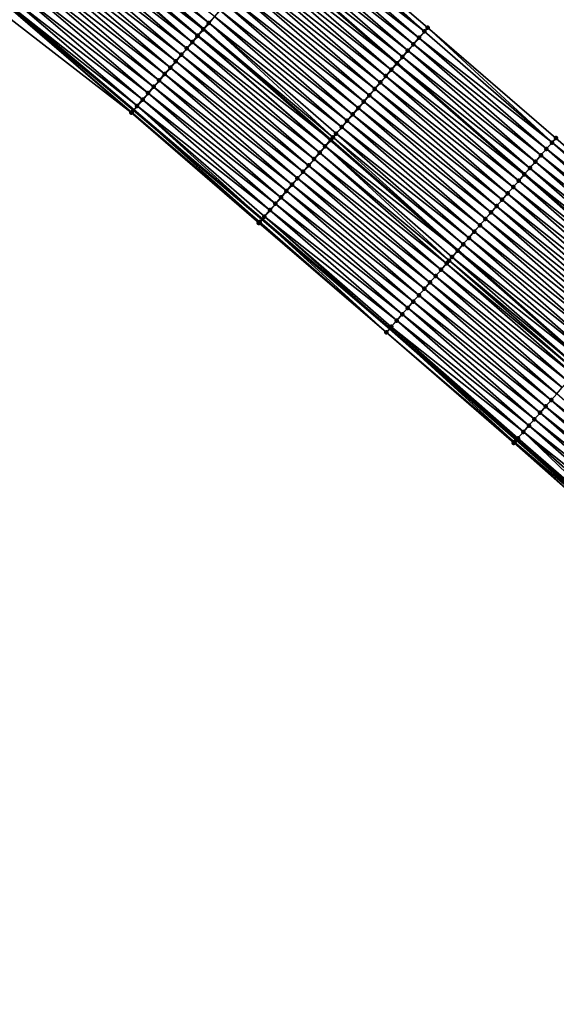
# Model space of a CAD drawing. Header units: feet. Extents: x 2017424 to 2024169, y 808042 to 818730.
# Tile 313 of 329: x 2022648 to 2022711, y 814197 to 814314. Entities that reach past the tile are written whole.
import ezdxf

# ---------------------------------------------------------------- set-up
doc = ezdxf.new("R2010")
doc.units = ezdxf.units.FT
doc.header["$MEASUREMENT"] = 0
for name, color, linetype, lineweight in [('EP_Travel Lane', 172, 'Continuous', 53), ('NB-Road Shots', 141, 'Continuous', 100), ('NB-Road X-Section', 40, 'Continuous', 13), ('STRIPING', 60, 'Continuous', 53)]:
    doc.layers.add(name, color=color, linetype=linetype, lineweight=lineweight)
doc.layers.add('I-77-MM15-17_NB-Surface-BORDER', color=7, linetype='Continuous')
doc.layers.add('I-77-MM15-17_NB-Surface-TIN', color=7, linetype='Continuous')

msp = doc.modelspace()

# ---------------------------------------------------------------- linework, layer by layer
at = {"layer": 'EP_Travel Lane'}
for points in [[(2022436.5, 814502.39, 278.59), (2022453.19, 814491.39, 279.37), (2022469.96, 814480.18, 280.12), (2022486.44, 814468.87, 280.84), (2022502.91, 814457.56, 281.64), (2022519.36, 814445.67, 282.4), (2022535.49, 814433.86, 283.19), (2022551.67, 814421.9, 283.99), (2022567.62, 814409.87, 284.75), (2022583.58, 814397.83, 285.54), (2022599.49, 814385.36, 286.26), (2022615.16, 814372.95, 286.92), (2022630.91, 814360.36, 287.64), (2022646.36, 814347.68, 288.33), (2022661.82, 814335, 289), (2022677.21, 814321.81, 289.64), (2022692.29, 814308.7, 290.36), (2022707.4, 814295.54, 291.06), (2022722.42, 814282.35, 291.76), (2022737.45, 814269.17, 292.44), (2022752.45, 814255.85, 293.11), (2022767.37, 814242.55, 293.81), (2022782.4, 814229.07, 294.55)], [(2022422.87, 814481.64, 277.6), (2022439.55, 814470.64, 278.32), (2022455.95, 814459.69, 279.01), (2022472.43, 814448.39, 279.7), (2022488.92, 814437.07, 280.25), (2022504.73, 814425.62, 280.83), (2022520.86, 814413.8, 281.47), (2022536.77, 814402.04, 282.17), (2022552.73, 814390.01, 282.88), (2022568.68, 814377.97, 283.6), (2022584.14, 814365.85, 284.3), (2022599.81, 814353.45, 284.99), (2022615.22, 814341.12, 285.69), (2022630.67, 814328.44, 286.38), (2022646.12, 814315.77, 287.12), (2022661.08, 814303.15, 287.8), (2022676.32, 814290.21, 288.57), (2022691.44, 814277.25, 289.35), (2022706.46, 814264.07, 290.1), (2022721.49, 814250.89, 290.83), (2022736.36, 814237.7, 291.52), (2022751.29, 814224.41, 292.23), (2022765.93, 814211.23, 292.92), (2022780.59, 814197.64, 293.63)]]:
    msp.add_polyline3d(points, dxfattribs=at)
at = {"layer": 'I-77-MM15-17_NB-Surface-BORDER', "color": 3, "linetype": 'Continuous', "lineweight": -3}
for points in [[(2022569.98, 814413, 284.99), (2022585.9, 814400.93, 285.77), (2022601.83, 814388.32, 286.49), (2022617.49, 814375.9, 287.17), (2022633.58, 814363.63, 287.93), (2022649.29, 814351.27, 288.63), (2022664.92, 814338.8, 289.31), (2022680.73, 814325.88, 289.97), (2022695.93, 814312.9, 290.7), (2022711.13, 814299.81, 291.43), (2022726.2, 814286.68, 292.13), (2022741.33, 814273.61, 292.79), (2022756.2, 814260.07, 293.45), (2022770.13, 814245.66, 294.06), (2022785.35, 814232.26, 294.78)], [(2022780.17, 814197.19, 293.58), (2022765.71, 814210.99, 292.89), (2022751.16, 814224.26, 292.21), (2022736.18, 814237.49, 291.5), (2022721.12, 814250.47, 290.78), (2022706.13, 814263.69, 290.06), (2022691.04, 814276.8, 289.3), (2022675.92, 814289.76, 288.51), (2022660.81, 814302.84, 287.76), (2022645.36, 814314.83, 286.99), (2022629.91, 814327.51, 286.26), (2022614.65, 814340.43, 285.61), (2022599.44, 814352.98, 284.93), (2022584.01, 814365.69, 284.28), (2022568.56, 814377.81, 283.58)]]:
    msp.add_polyline3d(points, dxfattribs=at)
at = {"layer": 'I-77-MM15-17_NB-Surface-TIN', "color": 128, "linetype": 'Continuous', "lineweight": -3}
for points in [[(2022669.99, 814313.46, 288.88), (2022654.84, 814326.46, 288.17), (2022654.22, 814325.69, 288.11)], [(2022669.99, 814313.46, 288.88), (2022670.65, 814314.22, 288.94), (2022654.84, 814326.46, 288.17)], [(2022695.55, 814312.46, 290.66), (2022680.73, 814325.88, 289.97), (2022680.46, 814325.57, 289.94)], [(2022695.55, 814312.46, 290.66), (2022695.93, 814312.9, 290.7), (2022680.73, 814325.88, 289.97)], [(2022668.65, 814311.92, 288.74), (2022653.58, 814324.91, 288.05), (2022653.17, 814324.41, 288)], [(2022669.34, 814312.71, 288.81), (2022654.21, 814325.68, 288.11), (2022653.58, 814324.91, 288.05)], [(2022668.65, 814311.92, 288.74), (2022668.68, 814311.95, 288.75), (2022653.58, 814324.91, 288.05)], [(2022668.68, 814311.95, 288.75), (2022669.34, 814312.71, 288.81), (2022653.58, 814324.91, 288.05)], [(2022654.21, 814325.68, 288.11), (2022669.35, 814312.72, 288.81), (2022654.22, 814325.69, 288.11)], [(2022669.34, 814312.71, 288.81), (2022669.35, 814312.72, 288.81), (2022654.21, 814325.68, 288.11)], [(2022669.99, 814313.46, 288.88), (2022654.22, 814325.69, 288.11), (2022669.35, 814312.72, 288.81)], [(2022694.89, 814311.7, 290.6), (2022679.8, 814324.81, 289.88), (2022679.15, 814324.05, 289.82)], [(2022695.55, 814312.46, 290.66), (2022680.46, 814325.57, 289.94), (2022679.8, 814324.81, 289.88)], [(2022694.89, 814311.7, 290.6), (2022695.55, 814312.46, 290.66), (2022679.8, 814324.81, 289.88)], [(2022668.03, 814311.19, 288.67), (2022652.95, 814324.13, 287.97), (2022652.31, 814323.36, 287.89)], [(2022668.03, 814311.19, 288.67), (2022653.17, 814324.41, 288), (2022652.95, 814324.13, 287.97)], [(2022668.03, 814311.19, 288.67), (2022668.65, 814311.92, 288.74), (2022653.17, 814324.41, 288)], [(2022694.24, 814310.94, 290.53), (2022679.15, 814324.05, 289.82), (2022678.5, 814323.3, 289.76)], [(2022694.24, 814310.94, 290.53), (2022694.89, 814311.7, 290.6), (2022679.15, 814324.05, 289.82)], [(2022666.72, 814309.68, 288.51), (2022651.68, 814322.58, 287.81), (2022651.05, 814321.81, 287.74)], [(2022667.38, 814310.44, 288.59), (2022652.31, 814323.36, 287.89), (2022651.68, 814322.58, 287.81)], [(2022666.72, 814309.68, 288.51), (2022667.38, 814310.44, 288.59), (2022651.68, 814322.58, 287.81)], [(2022667.38, 814310.44, 288.59), (2022668.03, 814311.19, 288.67), (2022652.31, 814323.36, 287.89)], [(2022692.93, 814309.43, 290.42), (2022677.84, 814322.54, 289.7), (2022677.21, 814321.81, 289.64)], [(2022693.58, 814310.19, 290.48), (2022678.5, 814323.3, 289.76), (2022677.84, 814322.54, 289.7)], [(2022692.93, 814309.43, 290.42), (2022693.58, 814310.19, 290.48), (2022677.84, 814322.54, 289.7)], [(2022693.58, 814310.19, 290.48), (2022694.24, 814310.94, 290.53), (2022678.5, 814323.3, 289.76)], [(2022666.07, 814308.92, 288.43), (2022651.05, 814321.81, 287.74), (2022650.42, 814321.03, 287.66)], [(2022666.07, 814308.92, 288.43), (2022666.72, 814309.68, 288.51), (2022651.05, 814321.81, 287.74)], [(2022692.28, 814308.68, 290.36), (2022677.19, 814321.79, 289.64), (2022676.53, 814321.03, 289.57)], [(2022677.19, 814321.79, 289.64), (2022692.29, 814308.7, 290.36), (2022677.21, 814321.81, 289.64)], [(2022692.28, 814308.68, 290.36), (2022692.29, 814308.7, 290.36), (2022677.19, 814321.79, 289.64)], [(2022692.93, 814309.43, 290.42), (2022677.21, 814321.81, 289.64), (2022692.29, 814308.7, 290.36)], [(2022664.76, 814307.41, 288.28), (2022649.79, 814320.26, 287.59), (2022649.15, 814319.48, 287.51)], [(2022665.42, 814308.17, 288.36), (2022650.42, 814321.03, 287.66), (2022649.79, 814320.26, 287.59)], [(2022664.76, 814307.41, 288.28), (2022665.42, 814308.17, 288.36), (2022649.79, 814320.26, 287.59)], [(2022665.42, 814308.17, 288.36), (2022666.07, 814308.92, 288.43), (2022650.42, 814321.03, 287.66)], [(2022690.97, 814307.16, 290.2), (2022675.88, 814320.27, 289.49), (2022675.23, 814319.52, 289.42)], [(2022691.62, 814307.92, 290.28), (2022676.53, 814321.03, 289.57), (2022675.88, 814320.27, 289.49)], [(2022690.97, 814307.16, 290.2), (2022691.62, 814307.92, 290.28), (2022675.88, 814320.27, 289.49)], [(2022691.62, 814307.92, 290.28), (2022692.28, 814308.68, 290.36), (2022676.53, 814321.03, 289.57)], [(2022664.11, 814306.65, 288.2), (2022649.15, 814319.48, 287.51), (2022648.52, 814318.71, 287.43)], [(2022664.11, 814306.65, 288.2), (2022664.76, 814307.41, 288.28), (2022649.15, 814319.48, 287.51)], [(2022690.31, 814306.41, 290.13), (2022675.23, 814319.52, 289.42), (2022674.57, 814318.76, 289.36)], [(2022690.31, 814306.41, 290.13), (2022690.97, 814307.16, 290.2), (2022675.23, 814319.52, 289.42)], [(2022662.8, 814305.14, 288.03), (2022647.89, 814317.93, 287.35), (2022647.26, 814317.16, 287.27)], [(2022663.45, 814305.9, 288.11), (2022648.52, 814318.71, 287.43), (2022647.89, 814317.93, 287.35)], [(2022662.8, 814305.14, 288.03), (2022663.45, 814305.9, 288.11), (2022647.89, 814317.93, 287.35)], [(2022663.45, 814305.9, 288.11), (2022664.11, 814306.65, 288.2), (2022648.52, 814318.71, 287.43)], [(2022689.01, 814304.89, 290), (2022673.92, 814318, 289.29), (2022673.26, 814317.25, 289.22)], [(2022689.66, 814305.65, 290.07), (2022674.57, 814318.76, 289.36), (2022673.92, 814318, 289.29)], [(2022689.01, 814304.89, 290), (2022689.66, 814305.65, 290.07), (2022673.92, 814318, 289.29)], [(2022689.66, 814305.65, 290.07), (2022690.31, 814306.41, 290.13), (2022674.57, 814318.76, 289.36)], [(2022662.15, 814304.38, 287.95), (2022647.26, 814317.16, 287.27), (2022646.62, 814316.38, 287.19)], [(2022662.15, 814304.38, 287.95), (2022662.8, 814305.14, 288.03), (2022647.26, 814317.16, 287.27)], [(2022688.35, 814304.14, 289.94), (2022673.26, 814317.25, 289.22), (2022672.61, 814316.49, 289.15)], [(2022688.35, 814304.14, 289.94), (2022689.01, 814304.89, 290), (2022673.26, 814317.25, 289.22)], [(2022660.81, 814302.84, 287.76), (2022645.99, 814315.61, 287.1), (2022645.36, 814314.83, 286.99)], [(2022645.99, 814315.61, 287.1), (2022661.08, 814303.15, 287.8), (2022646.12, 814315.77, 287.12)], [(2022660.84, 814302.87, 287.77), (2022661.08, 814303.15, 287.8), (2022645.99, 814315.61, 287.1)], [(2022660.81, 814302.84, 287.76), (2022660.84, 814302.87, 287.77), (2022645.99, 814315.61, 287.1)], [(2022661.49, 814303.63, 287.86), (2022646.62, 814316.38, 287.19), (2022646.12, 814315.77, 287.12)], [(2022661.49, 814303.63, 287.86), (2022646.12, 814315.77, 287.12), (2022661.08, 814303.15, 287.8)], [(2022661.49, 814303.63, 287.86), (2022662.15, 814304.38, 287.95), (2022646.62, 814316.38, 287.19)], [(2022687.04, 814302.62, 289.79), (2022671.96, 814315.73, 289.08), (2022671.3, 814314.98, 289)], [(2022687.7, 814303.38, 289.86), (2022672.61, 814316.49, 289.15), (2022671.96, 814315.73, 289.08)], [(2022687.04, 814302.62, 289.79), (2022687.7, 814303.38, 289.86), (2022671.96, 814315.73, 289.08)], [(2022687.7, 814303.38, 289.86), (2022688.35, 814304.14, 289.94), (2022672.61, 814316.49, 289.15)], [(2022685.74, 814301.11, 289.65), (2022670.65, 814314.22, 288.94), (2022669.99, 814313.46, 288.88)], [(2022686.39, 814301.87, 289.72), (2022671.3, 814314.98, 289), (2022670.65, 814314.22, 288.94)], [(2022685.74, 814301.11, 289.65), (2022686.39, 814301.87, 289.72), (2022670.65, 814314.22, 288.94)], [(2022686.39, 814301.87, 289.72), (2022687.04, 814302.62, 289.79), (2022671.3, 814314.98, 289)], [(2022684.7, 814299.91, 289.54), (2022669.99, 814313.46, 288.88), (2022669.35, 814312.72, 288.81)], [(2022684.7, 814299.91, 289.54), (2022685.08, 814300.35, 289.58), (2022669.99, 814313.46, 288.88)], [(2022685.08, 814300.35, 289.58), (2022685.74, 814301.11, 289.65), (2022669.99, 814313.46, 288.88)], [(2022683.77, 814298.84, 289.44), (2022668.65, 814311.92, 288.74), (2022668.03, 814311.19, 288.67)], [(2022683.77, 814298.84, 289.44), (2022668.68, 814311.95, 288.75), (2022668.65, 814311.92, 288.74)], [(2022684.43, 814299.6, 289.51), (2022669.34, 814312.71, 288.81), (2022668.68, 814311.95, 288.75)], [(2022683.77, 814298.84, 289.44), (2022684.43, 814299.6, 289.51), (2022668.68, 814311.95, 288.75)], [(2022669.34, 814312.71, 288.81), (2022684.43, 814299.61, 289.51), (2022669.35, 814312.72, 288.81)], [(2022684.43, 814299.6, 289.51), (2022684.43, 814299.61, 289.51), (2022669.34, 814312.71, 288.81)], [(2022684.7, 814299.91, 289.54), (2022669.35, 814312.72, 288.81), (2022684.43, 814299.61, 289.51)], [(2022710.67, 814299.28, 291.39), (2022695.55, 814312.46, 290.66), (2022694.89, 814311.7, 290.6)], [(2022710.67, 814299.28, 291.39), (2022695.93, 814312.9, 290.7), (2022695.55, 814312.46, 290.66)], [(2022710.67, 814299.28, 291.39), (2022711.13, 814299.81, 291.43), (2022695.93, 814312.9, 290.7)], [(2022683.12, 814298.09, 289.37), (2022668.03, 814311.19, 288.67), (2022667.38, 814310.44, 288.59)], [(2022683.12, 814298.09, 289.37), (2022683.77, 814298.84, 289.44), (2022668.03, 814311.19, 288.67)], [(2022709.36, 814297.78, 291.25), (2022694.24, 814310.94, 290.53), (2022693.58, 814310.19, 290.48)], [(2022710.01, 814298.53, 291.32), (2022694.89, 814311.7, 290.6), (2022694.24, 814310.94, 290.53)], [(2022709.36, 814297.78, 291.25), (2022710.01, 814298.53, 291.32), (2022694.24, 814310.94, 290.53)], [(2022710.01, 814298.53, 291.32), (2022710.67, 814299.28, 291.39), (2022694.89, 814311.7, 290.6)], [(2022681.81, 814296.57, 289.21), (2022666.72, 814309.68, 288.51), (2022666.07, 814308.92, 288.43)], [(2022682.47, 814297.33, 289.29), (2022667.38, 814310.44, 288.59), (2022666.72, 814309.68, 288.51)], [(2022681.81, 814296.57, 289.21), (2022682.47, 814297.33, 289.29), (2022666.72, 814309.68, 288.51)], [(2022682.47, 814297.33, 289.29), (2022683.12, 814298.09, 289.37), (2022667.38, 814310.44, 288.59)], [(2022708.7, 814297.02, 291.19), (2022693.58, 814310.19, 290.48), (2022692.93, 814309.43, 290.42)], [(2022708.7, 814297.02, 291.19), (2022709.36, 814297.78, 291.25), (2022693.58, 814310.19, 290.48)], [(2022681.16, 814295.82, 289.14), (2022666.07, 814308.92, 288.43), (2022665.42, 814308.17, 288.36)], [(2022681.16, 814295.82, 289.14), (2022681.81, 814296.57, 289.21), (2022666.07, 814308.92, 288.43)], [(2022707.38, 814295.52, 291.06), (2022692.28, 814308.68, 290.36), (2022691.62, 814307.92, 290.28)], [(2022692.28, 814308.68, 290.36), (2022707.4, 814295.54, 291.06), (2022692.29, 814308.7, 290.36)], [(2022707.38, 814295.52, 291.06), (2022707.4, 814295.54, 291.06), (2022692.28, 814308.68, 290.36)], [(2022708.04, 814296.27, 291.13), (2022692.93, 814309.43, 290.42), (2022692.29, 814308.7, 290.36)], [(2022708.04, 814296.27, 291.13), (2022692.29, 814308.7, 290.36), (2022707.4, 814295.54, 291.06)], [(2022708.04, 814296.27, 291.13), (2022708.7, 814297.02, 291.19), (2022692.93, 814309.43, 290.42)], [(2022679.85, 814294.3, 288.99), (2022664.76, 814307.41, 288.28), (2022664.11, 814306.65, 288.2)], [(2022680.5, 814295.06, 289.07), (2022665.42, 814308.17, 288.36), (2022664.76, 814307.41, 288.28)], [(2022679.85, 814294.3, 288.99), (2022680.5, 814295.06, 289.07), (2022664.76, 814307.41, 288.28)], [(2022680.5, 814295.06, 289.07), (2022681.16, 814295.82, 289.14), (2022665.42, 814308.17, 288.36)], [(2022706.72, 814294.76, 290.99), (2022691.62, 814307.92, 290.28), (2022690.97, 814307.16, 290.2)], [(2022706.72, 814294.76, 290.99), (2022707.38, 814295.52, 291.06), (2022691.62, 814307.92, 290.28)], [(2022679.2, 814293.55, 288.92), (2022664.11, 814306.65, 288.2), (2022663.45, 814305.9, 288.11)], [(2022679.2, 814293.55, 288.92), (2022679.85, 814294.3, 288.99), (2022664.11, 814306.65, 288.2)], [(2022705.41, 814293.26, 290.84), (2022690.31, 814306.41, 290.13), (2022689.66, 814305.65, 290.07)], [(2022706.07, 814294.01, 290.91), (2022690.97, 814307.16, 290.2), (2022690.31, 814306.41, 290.13)], [(2022705.41, 814293.26, 290.84), (2022706.07, 814294.01, 290.91), (2022690.31, 814306.41, 290.13)], [(2022706.07, 814294.01, 290.91), (2022706.72, 814294.76, 290.99), (2022690.97, 814307.16, 290.2)], [(2022677.89, 814292.03, 288.76), (2022662.8, 814305.14, 288.03), (2022662.15, 814304.38, 287.95)], [(2022678.54, 814292.79, 288.84), (2022663.45, 814305.9, 288.11), (2022662.8, 814305.14, 288.03)], [(2022677.89, 814292.03, 288.76), (2022678.54, 814292.79, 288.84), (2022662.8, 814305.14, 288.03)], [(2022678.54, 814292.79, 288.84), (2022679.2, 814293.55, 288.92), (2022663.45, 814305.9, 288.11)], [(2022704.09, 814291.75, 290.72), (2022689.01, 814304.89, 290), (2022688.35, 814304.14, 289.94)], [(2022704.75, 814292.5, 290.78), (2022689.66, 814305.65, 290.07), (2022689.01, 814304.89, 290)], [(2022704.09, 814291.75, 290.72), (2022704.75, 814292.5, 290.78), (2022689.01, 814304.89, 290)], [(2022704.75, 814292.5, 290.78), (2022705.41, 814293.26, 290.84), (2022689.66, 814305.65, 290.07)], [(2022677.23, 814291.28, 288.68), (2022662.15, 814304.38, 287.95), (2022661.49, 814303.63, 287.86)], [(2022677.23, 814291.28, 288.68), (2022677.89, 814292.03, 288.76), (2022662.15, 814304.38, 287.95)], [(2022703.44, 814291, 290.65), (2022688.35, 814304.14, 289.94), (2022687.7, 814303.38, 289.86)], [(2022703.44, 814291, 290.65), (2022704.09, 814291.75, 290.72), (2022688.35, 814304.14, 289.94)], [(2022675.93, 814289.76, 288.51), (2022660.84, 814302.87, 287.77), (2022660.81, 814302.84, 287.76)], [(2022675.92, 814289.76, 288.51), (2022675.93, 814289.76, 288.51), (2022660.81, 814302.84, 287.76)], [(2022676.02, 814289.88, 288.53), (2022661.08, 814303.15, 287.8), (2022660.84, 814302.87, 287.77)], [(2022675.93, 814289.76, 288.51), (2022676.02, 814289.88, 288.53), (2022660.84, 814302.87, 287.77)], [(2022661.49, 814303.63, 287.86), (2022661.08, 814303.15, 287.8), (2022676.32, 814290.21, 288.57)], [(2022676.02, 814289.88, 288.53), (2022676.32, 814290.21, 288.57), (2022661.08, 814303.15, 287.8)], [(2022676.58, 814290.52, 288.6), (2022661.49, 814303.63, 287.86), (2022676.32, 814290.21, 288.57)], [(2022676.58, 814290.52, 288.6), (2022677.23, 814291.28, 288.68), (2022661.49, 814303.63, 287.86)], [(2022702.12, 814289.49, 290.5), (2022687.04, 814302.62, 289.79), (2022686.39, 814301.87, 289.72)], [(2022702.78, 814290.24, 290.58), (2022687.7, 814303.38, 289.86), (2022687.04, 814302.62, 289.79)], [(2022702.12, 814289.49, 290.5), (2022702.78, 814290.24, 290.58), (2022687.04, 814302.62, 289.79)], [(2022702.78, 814290.24, 290.58), (2022703.44, 814291, 290.65), (2022687.7, 814303.38, 289.86)], [(2022701.46, 814288.74, 290.43), (2022686.39, 814301.87, 289.72), (2022685.74, 814301.11, 289.65)], [(2022701.46, 814288.74, 290.43), (2022702.12, 814289.49, 290.5), (2022686.39, 814301.87, 289.72)], [(2022700.15, 814287.23, 290.3), (2022685.08, 814300.35, 289.58), (2022684.7, 814299.91, 289.54)], [(2022700.81, 814287.98, 290.36), (2022685.74, 814301.11, 289.65), (2022685.08, 814300.35, 289.58)], [(2022700.15, 814287.23, 290.3), (2022700.81, 814287.98, 290.36), (2022685.08, 814300.35, 289.58)], [(2022700.81, 814287.98, 290.36), (2022701.46, 814288.74, 290.43), (2022685.74, 814301.11, 289.65)], [(2022699.49, 814286.48, 290.23), (2022684.43, 814299.6, 289.51), (2022683.77, 814298.84, 289.44)], [(2022684.7, 814299.91, 289.54), (2022684.43, 814299.61, 289.51), (2022699.5, 814286.48, 290.23)], [(2022684.43, 814299.6, 289.51), (2022699.5, 814286.48, 290.23), (2022684.43, 814299.61, 289.51)], [(2022699.49, 814286.48, 290.23), (2022699.5, 814286.48, 290.23), (2022684.43, 814299.6, 289.51)], [(2022700.15, 814287.23, 290.3), (2022684.7, 814299.91, 289.54), (2022699.5, 814286.48, 290.23)], [(2022725.7, 814286.1, 292.08), (2022710.67, 814299.28, 291.39), (2022710.01, 814298.53, 291.32)], [(2022726.2, 814286.68, 292.13), (2022711.13, 814299.81, 291.43), (2022710.67, 814299.28, 291.39)], [(2022725.7, 814286.1, 292.08), (2022726.2, 814286.68, 292.13), (2022710.67, 814299.28, 291.39)], [(2022698.17, 814284.97, 290.1), (2022683.12, 814298.09, 289.37), (2022682.47, 814297.33, 289.29)], [(2022698.47, 814285.31, 290.13), (2022683.77, 814298.84, 289.44), (2022683.12, 814298.09, 289.37)], [(2022698.17, 814284.97, 290.1), (2022698.47, 814285.31, 290.13), (2022683.12, 814298.09, 289.37)], [(2022698.47, 814285.31, 290.13), (2022698.83, 814285.72, 290.17), (2022683.77, 814298.84, 289.44)], [(2022698.83, 814285.72, 290.17), (2022699.49, 814286.48, 290.23), (2022683.77, 814298.84, 289.44)], [(2022725.04, 814285.35, 292.01), (2022710.01, 814298.53, 291.32), (2022709.36, 814297.78, 291.25)], [(2022725.04, 814285.35, 292.01), (2022725.7, 814286.1, 292.08), (2022710.01, 814298.53, 291.32)], [(2022697.52, 814284.22, 290.03), (2022682.47, 814297.33, 289.29), (2022681.81, 814296.57, 289.21)], [(2022697.52, 814284.22, 290.03), (2022698.17, 814284.97, 290.1), (2022682.47, 814297.33, 289.29)], [(2022723.72, 814283.84, 291.88), (2022708.7, 814297.02, 291.19), (2022708.04, 814296.27, 291.13)], [(2022724.38, 814284.59, 291.94), (2022709.36, 814297.78, 291.25), (2022708.7, 814297.02, 291.19)], [(2022723.72, 814283.84, 291.88), (2022724.38, 814284.59, 291.94), (2022708.7, 814297.02, 291.19)], [(2022724.38, 814284.59, 291.94), (2022725.04, 814285.35, 292.01), (2022709.36, 814297.78, 291.25)], [(2022696.2, 814282.71, 289.88), (2022681.16, 814295.82, 289.14), (2022680.5, 814295.06, 289.07)], [(2022696.86, 814283.46, 289.96), (2022681.81, 814296.57, 289.21), (2022681.16, 814295.82, 289.14)], [(2022696.2, 814282.71, 289.88), (2022696.86, 814283.46, 289.96), (2022681.16, 814295.82, 289.14)], [(2022696.86, 814283.46, 289.96), (2022697.52, 814284.22, 290.03), (2022681.81, 814296.57, 289.21)], [(2022723.06, 814283.09, 291.82), (2022708.04, 814296.27, 291.13), (2022707.4, 814295.54, 291.06)], [(2022723.06, 814283.09, 291.82), (2022723.72, 814283.84, 291.88), (2022708.04, 814296.27, 291.13)], [(2022695.54, 814281.96, 289.81), (2022680.5, 814295.06, 289.07), (2022679.85, 814294.3, 288.99)], [(2022695.54, 814281.96, 289.81), (2022696.2, 814282.71, 289.88), (2022680.5, 814295.06, 289.07)], [(2022721.75, 814281.58, 291.69), (2022706.72, 814294.76, 290.99), (2022706.07, 814294.01, 290.91)], [(2022722.41, 814282.33, 291.76), (2022707.38, 814295.52, 291.06), (2022706.72, 814294.76, 290.99)], [(2022721.75, 814281.58, 291.69), (2022722.41, 814282.33, 291.76), (2022706.72, 814294.76, 290.99)], [(2022707.38, 814295.52, 291.06), (2022722.42, 814282.35, 291.76), (2022707.4, 814295.54, 291.06)], [(2022722.41, 814282.33, 291.76), (2022722.42, 814282.35, 291.76), (2022707.38, 814295.52, 291.06)], [(2022723.06, 814283.09, 291.82), (2022707.4, 814295.54, 291.06), (2022722.42, 814282.35, 291.76)], [(2022694.23, 814280.45, 289.67), (2022679.2, 814293.55, 288.92), (2022678.54, 814292.79, 288.84)], [(2022694.89, 814281.2, 289.74), (2022679.85, 814294.3, 288.99), (2022679.2, 814293.55, 288.92)], [(2022694.23, 814280.45, 289.67), (2022694.89, 814281.2, 289.74), (2022679.2, 814293.55, 288.92)], [(2022694.89, 814281.2, 289.74), (2022695.54, 814281.96, 289.81), (2022679.85, 814294.3, 288.99)], [(2022720.43, 814280.07, 291.55), (2022705.41, 814293.26, 290.84), (2022704.75, 814292.5, 290.78)], [(2022721.09, 814280.83, 291.62), (2022706.07, 814294.01, 290.91), (2022705.41, 814293.26, 290.84)], [(2022720.43, 814280.07, 291.55), (2022721.09, 814280.83, 291.62), (2022705.41, 814293.26, 290.84)], [(2022721.09, 814280.83, 291.62), (2022721.75, 814281.58, 291.69), (2022706.07, 814294.01, 290.91)], [(2022693.57, 814279.7, 289.6), (2022678.54, 814292.79, 288.84), (2022677.89, 814292.03, 288.76)], [(2022693.57, 814279.7, 289.6), (2022694.23, 814280.45, 289.67), (2022678.54, 814292.79, 288.84)], [(2022719.77, 814279.32, 291.49), (2022704.75, 814292.5, 290.78), (2022704.09, 814291.75, 290.72)], [(2022719.77, 814279.32, 291.49), (2022720.43, 814280.07, 291.55), (2022704.75, 814292.5, 290.78)], [(2022692.26, 814278.19, 289.45), (2022677.23, 814291.28, 288.68), (2022676.58, 814290.52, 288.6)], [(2022692.91, 814278.94, 289.52), (2022677.89, 814292.03, 288.76), (2022677.23, 814291.28, 288.68)], [(2022692.26, 814278.19, 289.45), (2022692.91, 814278.94, 289.52), (2022677.23, 814291.28, 288.68)], [(2022692.91, 814278.94, 289.52), (2022693.57, 814279.7, 289.6), (2022677.89, 814292.03, 288.76)], [(2022718.46, 814277.81, 291.37), (2022703.44, 814291, 290.65), (2022702.78, 814290.24, 290.58)], [(2022719.12, 814278.57, 291.43), (2022704.09, 814291.75, 290.72), (2022703.44, 814291, 290.65)], [(2022718.46, 814277.81, 291.37), (2022719.12, 814278.57, 291.43), (2022703.44, 814291, 290.65)], [(2022719.12, 814278.57, 291.43), (2022719.77, 814279.32, 291.49), (2022704.09, 814291.75, 290.72)], [(2022691.04, 814276.8, 289.3), (2022675.93, 814289.76, 288.51), (2022675.92, 814289.76, 288.51)], [(2022691.04, 814276.8, 289.3), (2022676.02, 814289.88, 288.53), (2022675.93, 814289.76, 288.51)], [(2022691.04, 814276.8, 289.3), (2022676.32, 814290.21, 288.57), (2022676.02, 814289.88, 288.53)], [(2022676.58, 814290.52, 288.6), (2022676.32, 814290.21, 288.57), (2022691.44, 814277.25, 289.35)], [(2022691.04, 814276.8, 289.3), (2022691.44, 814277.25, 289.35), (2022676.32, 814290.21, 288.57)], [(2022691.6, 814277.44, 289.37), (2022676.58, 814290.52, 288.6), (2022691.44, 814277.25, 289.35)], [(2022691.6, 814277.44, 289.37), (2022691.62, 814277.46, 289.38), (2022676.58, 814290.52, 288.6)], [(2022691.62, 814277.46, 289.38), (2022692.26, 814278.19, 289.45), (2022676.58, 814290.52, 288.6)], [(2022717.8, 814277.06, 291.3), (2022702.78, 814290.24, 290.58), (2022702.12, 814289.49, 290.5)], [(2022717.8, 814277.06, 291.3), (2022718.46, 814277.81, 291.37), (2022702.78, 814290.24, 290.58)], [(2022716.49, 814275.55, 291.15), (2022701.46, 814288.74, 290.43), (2022700.81, 814287.98, 290.36)], [(2022717.14, 814276.31, 291.22), (2022702.12, 814289.49, 290.5), (2022701.46, 814288.74, 290.43)], [(2022716.49, 814275.55, 291.15), (2022717.14, 814276.31, 291.22), (2022701.46, 814288.74, 290.43)], [(2022717.14, 814276.31, 291.22), (2022717.8, 814277.06, 291.3), (2022702.12, 814289.49, 290.5)], [(2022715.83, 814274.8, 291.09), (2022700.81, 814287.98, 290.36), (2022700.15, 814287.23, 290.3)], [(2022715.83, 814274.8, 291.09), (2022716.49, 814275.55, 291.15), (2022700.81, 814287.98, 290.36)], [(2022714.51, 814273.29, 290.96), (2022699.49, 814286.48, 290.23), (2022698.83, 814285.72, 290.17)], [(2022699.49, 814286.48, 290.23), (2022714.52, 814273.3, 290.96), (2022699.5, 814286.48, 290.23)], [(2022714.51, 814273.29, 290.96), (2022714.52, 814273.3, 290.96), (2022699.49, 814286.48, 290.23)], [(2022715.17, 814274.05, 291.02), (2022700.15, 814287.23, 290.3), (2022699.5, 814286.48, 290.23)], [(2022715.17, 814274.05, 291.02), (2022699.5, 814286.48, 290.23), (2022714.52, 814273.3, 290.96)], [(2022715.17, 814274.05, 291.02), (2022715.83, 814274.8, 291.09), (2022700.15, 814287.23, 290.3)], [(2022713.54, 814272.18, 290.87), (2022698.47, 814285.31, 290.13), (2022698.17, 814284.97, 290.1)], [(2022713.86, 814272.54, 290.9), (2022698.83, 814285.72, 290.17), (2022698.47, 814285.31, 290.13)], [(2022713.54, 814272.18, 290.87), (2022713.86, 814272.54, 290.9), (2022698.47, 814285.31, 290.13)], [(2022713.86, 814272.54, 290.9), (2022714.51, 814273.29, 290.96), (2022698.83, 814285.72, 290.17)], [(2022712.54, 814271.03, 290.76), (2022697.52, 814284.22, 290.03), (2022696.86, 814283.46, 289.96)], [(2022713.2, 814271.79, 290.83), (2022698.17, 814284.97, 290.1), (2022697.52, 814284.22, 290.03)], [(2022712.54, 814271.03, 290.76), (2022713.2, 814271.79, 290.83), (2022697.52, 814284.22, 290.03)], [(2022713.2, 814271.79, 290.83), (2022713.54, 814272.18, 290.87), (2022698.17, 814284.97, 290.1)], [(2022711.88, 814270.28, 290.69), (2022696.86, 814283.46, 289.96), (2022696.2, 814282.71, 289.88)], [(2022711.88, 814270.28, 290.69), (2022712.54, 814271.03, 290.76), (2022696.86, 814283.46, 289.96)], [(2022710.57, 814268.77, 290.56), (2022695.54, 814281.96, 289.81), (2022694.89, 814281.2, 289.74)], [(2022711.22, 814269.53, 290.62), (2022696.2, 814282.71, 289.88), (2022695.54, 814281.96, 289.81)], [(2022710.57, 814268.77, 290.56), (2022711.22, 814269.53, 290.62), (2022695.54, 814281.96, 289.81)], [(2022711.22, 814269.53, 290.62), (2022711.88, 814270.28, 290.69), (2022696.2, 814282.71, 289.88)], [(2022709.25, 814267.27, 290.41), (2022694.23, 814280.45, 289.67), (2022693.57, 814279.7, 289.6)], [(2022709.91, 814268.02, 290.49), (2022694.89, 814281.2, 289.74), (2022694.23, 814280.45, 289.67)], [(2022709.25, 814267.27, 290.41), (2022709.91, 814268.02, 290.49), (2022694.23, 814280.45, 289.67)], [(2022709.91, 814268.02, 290.49), (2022710.57, 814268.77, 290.56), (2022694.89, 814281.2, 289.74)], [(2022708.59, 814266.51, 290.34), (2022693.57, 814279.7, 289.6), (2022692.91, 814278.94, 289.52)], [(2022708.59, 814266.51, 290.34), (2022709.25, 814267.27, 290.41), (2022693.57, 814279.7, 289.6)], [(2022707.28, 814265.01, 290.2), (2022692.26, 814278.19, 289.45), (2022691.62, 814277.46, 289.38)], [(2022707.94, 814265.76, 290.27), (2022692.91, 814278.94, 289.52), (2022692.26, 814278.19, 289.45)], [(2022707.28, 814265.01, 290.2), (2022707.94, 814265.76, 290.27), (2022692.26, 814278.19, 289.45)], [(2022707.94, 814265.76, 290.27), (2022708.59, 814266.51, 290.34), (2022692.91, 814278.94, 289.52)], [(2022706.23, 814263.8, 290.07), (2022691.44, 814277.25, 289.35), (2022691.04, 814276.8, 289.3)], [(2022706.62, 814264.25, 290.12), (2022691.6, 814277.44, 289.37), (2022691.44, 814277.25, 289.35)], [(2022706.62, 814264.25, 290.12), (2022691.44, 814277.25, 289.35), (2022706.46, 814264.07, 290.1)], [(2022706.23, 814263.8, 290.07), (2022706.46, 814264.07, 290.1), (2022691.44, 814277.25, 289.35)], [(2022706.62, 814264.25, 290.12), (2022691.62, 814277.46, 289.38), (2022691.6, 814277.44, 289.37)], [(2022706.62, 814264.25, 290.12), (2022707.28, 814265.01, 290.2), (2022691.62, 814277.46, 289.38)], [(2022706.13, 814263.69, 290.06), (2022706.23, 814263.8, 290.07), (2022691.04, 814276.8, 289.3)], [(2022725.59, 814255.59, 291.28), (2022710.57, 814268.77, 290.56), (2022709.91, 814268.02, 290.49)], [(2022726.25, 814256.35, 291.35), (2022711.22, 814269.53, 290.62), (2022710.57, 814268.77, 290.56)], [(2022725.59, 814255.59, 291.28), (2022726.25, 814256.35, 291.35), (2022710.57, 814268.77, 290.56)], [(2022724.93, 814254.84, 291.21), (2022709.91, 814268.02, 290.49), (2022709.25, 814267.27, 290.41)], [(2022724.93, 814254.84, 291.21), (2022725.59, 814255.59, 291.28), (2022709.91, 814268.02, 290.49)], [(2022723.62, 814253.33, 291.07), (2022708.59, 814266.51, 290.34), (2022707.94, 814265.76, 290.27)], [(2022724.27, 814254.09, 291.14), (2022709.25, 814267.27, 290.41), (2022708.59, 814266.51, 290.34)], [(2022723.62, 814253.33, 291.07), (2022724.27, 814254.09, 291.14), (2022708.59, 814266.51, 290.34)], [(2022724.27, 814254.09, 291.14), (2022724.93, 814254.84, 291.21), (2022709.25, 814267.27, 290.41)], [(2022722.96, 814252.58, 291), (2022707.94, 814265.76, 290.27), (2022707.28, 814265.01, 290.2)], [(2022722.96, 814252.58, 291), (2022723.62, 814253.33, 291.07), (2022707.94, 814265.76, 290.27)], [(2022706.23, 814263.8, 290.07), (2022721.49, 814250.89, 290.83), (2022706.46, 814264.07, 290.1)], [(2022721.64, 814251.07, 290.85), (2022706.62, 814264.25, 290.12), (2022706.46, 814264.07, 290.1)], [(2022721.64, 814251.07, 290.85), (2022706.46, 814264.07, 290.1), (2022721.49, 814250.89, 290.83)], [(2022721.72, 814251.16, 290.86), (2022707.28, 814265.01, 290.2), (2022706.62, 814264.25, 290.12)], [(2022721.64, 814251.07, 290.85), (2022721.72, 814251.16, 290.86), (2022706.62, 814264.25, 290.12)], [(2022721.72, 814251.16, 290.86), (2022722.3, 814251.83, 290.93), (2022707.28, 814265.01, 290.2)], [(2022722.3, 814251.83, 290.93), (2022722.96, 814252.58, 291), (2022707.28, 814265.01, 290.2)], [(2022721.12, 814250.47, 290.78), (2022706.23, 814263.8, 290.07), (2022706.13, 814263.69, 290.06)], [(2022721.12, 814250.47, 290.78), (2022721.49, 814250.89, 290.83), (2022706.23, 814263.8, 290.07)]]:
    msp.add_3dface(points, dxfattribs=at)
at = {"layer": 'NB-Road Shots', "lineweight": 100}
for p in [(2022669.99, 814313.46, 288.88), (2022668.65, 814311.92, 288.74), (2022668.68, 814311.95, 288.75), (2022669.34, 814312.71, 288.81), (2022695.55, 814312.46, 290.66), (2022695.93, 814312.9, 290.7), (2022668.03, 814311.19, 288.67), (2022694.24, 814310.94, 290.53), (2022694.89, 814311.7, 290.6), (2022666.72, 814309.68, 288.51), (2022667.38, 814310.44, 288.59), (2022693.58, 814310.19, 290.48), (2022666.07, 814308.92, 288.43), (2022692.28, 814308.68, 290.36), (2022692.93, 814309.43, 290.42), (2022664.76, 814307.41, 288.28), (2022665.42, 814308.17, 288.36), (2022691.62, 814307.92, 290.28), (2022664.11, 814306.65, 288.2), (2022690.31, 814306.41, 290.13), (2022690.97, 814307.16, 290.2), (2022662.8, 814305.14, 288.03), (2022663.45, 814305.9, 288.11), (2022689.01, 814304.89, 290), (2022689.66, 814305.65, 290.07), (2022662.15, 814304.38, 287.95), (2022688.35, 814304.14, 289.94), (2022660.81, 814302.84, 287.76), (2022660.84, 814302.87, 287.77), (2022661.49, 814303.63, 287.86), (2022687.04, 814302.62, 289.79), (2022687.7, 814303.38, 289.86), (2022686.39, 814301.87, 289.72), (2022685.08, 814300.35, 289.58), (2022685.74, 814301.11, 289.65), (2022684.43, 814299.6, 289.51), (2022684.7, 814299.91, 289.54), (2022710.67, 814299.28, 291.39), (2022711.13, 814299.81, 291.43), (2022683.12, 814298.09, 289.37), (2022683.77, 814298.84, 289.44), (2022710.01, 814298.53, 291.32), (2022682.47, 814297.33, 289.29), (2022708.7, 814297.02, 291.19), (2022709.36, 814297.78, 291.25), (2022681.16, 814295.82, 289.14), (2022681.81, 814296.57, 289.21), (2022708.04, 814296.27, 291.13), (2022680.5, 814295.06, 289.07), (2022706.72, 814294.76, 290.99), (2022707.38, 814295.52, 291.06), (2022679.2, 814293.55, 288.92), (2022679.85, 814294.3, 288.99), (2022705.41, 814293.26, 290.84), (2022706.07, 814294.01, 290.91), (2022678.54, 814292.79, 288.84), (2022704.75, 814292.5, 290.78), (2022677.23, 814291.28, 288.68), (2022677.89, 814292.03, 288.76), (2022703.44, 814291, 290.65), (2022704.09, 814291.75, 290.72), (2022675.92, 814289.76, 288.51), (2022675.93, 814289.76, 288.51), (2022676.02, 814289.88, 288.53), (2022676.58, 814290.52, 288.6), (2022702.78, 814290.24, 290.58), (2022701.46, 814288.74, 290.43), (2022702.12, 814289.49, 290.5), (2022700.81, 814287.98, 290.36), (2022699.49, 814286.48, 290.23), (2022700.15, 814287.23, 290.3), (2022698.47, 814285.31, 290.13), (2022698.83, 814285.72, 290.17), (2022697.52, 814284.22, 290.03), (2022698.17, 814284.97, 290.1), (2022696.86, 814283.46, 289.96), (2022695.54, 814281.96, 289.81), (2022696.2, 814282.71, 289.88), (2022694.23, 814280.45, 289.67), (2022694.89, 814281.2, 289.74), (2022693.57, 814279.7, 289.6), (2022692.26, 814278.19, 289.45), (2022692.91, 814278.94, 289.52), (2022691.6, 814277.44, 289.37), (2022691.62, 814277.46, 289.38), (2022691.04, 814276.8, 289.3), (2022710.57, 814268.77, 290.56), (2022709.91, 814268.02, 290.49), (2022708.59, 814266.51, 290.34), (2022709.25, 814267.27, 290.41), (2022707.94, 814265.76, 290.27), (2022706.62, 814264.25, 290.12), (2022707.28, 814265.01, 290.2), (2022706.13, 814263.69, 290.06), (2022706.23, 814263.8, 290.07)]:
    msp.add_point(p, dxfattribs=at)
at = {"layer": 'NB-Road X-Section', "extrusion": (0.754414, -0.655472, 0.034886), "flags": 128}
for points, elevation in [([(1941330.07, -34343.99), (1941329.65, -34344.02), (1941328.65, -34344.08), (1941327.65, -34344.14), (1941326.65, -34344.2), (1941325.65, -34344.26), (1941324.65, -34344.32), (1941323.65, -34344.4), (1941322.65, -34344.47), (1941321.65, -34344.54), (1941320.65, -34344.61), (1941319.65, -34344.67), (1941318.65, -34344.74), (1941317.65, -34344.81), (1941316.65, -34344.89), (1941315.65, -34344.96), (1941314.65, -34345.03), (1941313.65, -34345.09), (1941312.65, -34345.15), (1941311.65, -34345.22), (1941311.6, -34345.22), (1941310.65, -34345.3), (1941309.65, -34345.37), (1941308.65, -34345.46), (1941307.65, -34345.53), (1941306.65, -34345.61), (1941305.65, -34345.69), (1941304.65, -34345.77), (1941303.65, -34345.85), (1941302.65, -34345.94), (1941301.65, -34346.02), (1941300.65, -34346.1), (1941299.65, -34346.2), (1941299.6, -34346.2)], 992180.5), ([(1941330.24, -34343.96), (1941329.65, -34344.01), (1941328.65, -34344.06), (1941327.65, -34344.13), (1941326.65, -34344.19), (1941325.65, -34344.25), (1941324.65, -34344.31), (1941323.65, -34344.38), (1941322.65, -34344.46), (1941321.65, -34344.53), (1941320.65, -34344.59), (1941319.65, -34344.66), (1941318.65, -34344.72), (1941317.65, -34344.8), (1941316.65, -34344.87), (1941315.65, -34344.94), (1941314.65, -34345.01), (1941313.65, -34345.08), (1941313.06, -34345.12), (1941312.65, -34345.15), (1941311.65, -34345.22), (1941310.65, -34345.3), (1941309.65, -34345.37), (1941308.65, -34345.45), (1941307.65, -34345.52), (1941306.65, -34345.59), (1941305.65, -34345.67), (1941304.65, -34345.75), (1941303.65, -34345.82), (1941302.65, -34345.9), (1941301.65, -34345.98), (1941300.65, -34346.06), (1941299.8, -34346.14), (1941299.65, -34346.15), (1941299.64, -34346.15)], 992200.49)]:
    msp.add_lwpolyline(points, dxfattribs=dict(at, elevation=elevation))
at = {"layer": 'NB-Road X-Section', "extrusion": (0.751168, -0.659122, 0.03612), "flags": 128}
for points, elevation in [([(1946159.48, -35225.69), (1946158.78, -35225.73), (1946157.78, -35225.79), (1946156.78, -35225.86), (1946155.78, -35225.92), (1946154.78, -35225.98), (1946153.78, -35226.05), (1946152.78, -35226.13), (1946151.78, -35226.2), (1946150.78, -35226.27), (1946149.78, -35226.33), (1946148.78, -35226.39), (1946147.78, -35226.46), (1946146.78, -35226.53), (1946145.78, -35226.61), (1946144.78, -35226.68), (1946143.78, -35226.75), (1946142.78, -35226.82), (1946141.78, -35226.88), (1946140.78, -35226.95), (1946140.23, -35226.98), (1946139.78, -35227.02), (1946138.78, -35227.09), (1946137.78, -35227.16), (1946136.78, -35227.23), (1946135.78, -35227.3), (1946134.78, -35227.37), (1946133.78, -35227.44), (1946132.78, -35227.52), (1946131.78, -35227.59), (1946130.78, -35227.66), (1946129.81, -35227.74), (1946129.78, -35227.74), (1946128.93, -35227.82)], 982683.58), ([(1946159.54, -35225.71), (1946158.78, -35225.76), (1946157.78, -35225.82), (1946156.78, -35225.9), (1946155.78, -35225.95), (1946154.78, -35226.02), (1946153.78, -35226.08), (1946152.78, -35226.14), (1946151.78, -35226.22), (1946150.78, -35226.28), (1946149.78, -35226.34), (1946148.78, -35226.4), (1946147.78, -35226.47), (1946146.78, -35226.54), (1946145.78, -35226.62), (1946144.78, -35226.69), (1946143.78, -35226.75), (1946142.78, -35226.81), (1946141.78, -35226.87), (1946140.78, -35226.94), (1946140.3, -35226.97), (1946139.78, -35227), (1946138.78, -35227.08), (1946137.78, -35227.14), (1946136.78, -35227.21), (1946135.78, -35227.28), (1946134.78, -35227.35), (1946133.78, -35227.43), (1946132.78, -35227.5), (1946131.78, -35227.57), (1946130.78, -35227.64), (1946129.78, -35227.72), (1946129.18, -35227.77), (1946129.03, -35227.78)], 982703.58)]:
    msp.add_lwpolyline(points, dxfattribs=dict(at, elevation=elevation))
at = {"layer": 'STRIPING'}
msp.add_polyline3d([(2022429.9, 814492.34, 278.11), (2022446.59, 814481.34, 278.86), (2022463.18, 814470.26, 279.59), (2022479.66, 814458.95, 280.3), (2022496.13, 814447.64, 281.05), (2022512.28, 814435.97, 281.72), (2022528.4, 814424.15, 282.44), (2022544.45, 814412.29, 283.14), (2022560.41, 814400.25, 283.84), (2022576.37, 814388.22, 284.59), (2022592.06, 814375.92, 285.29), (2022607.73, 814363.51, 286), (2022623.31, 814351.05, 286.7), (2022638.77, 814338.37, 287.41), (2022654.22, 814325.69, 288.11), (2022669.35, 814312.72, 288.81), (2022684.43, 814299.61, 289.51), (2022699.5, 814286.48, 290.23), (2022714.52, 814273.3, 290.96), (2022729.54, 814260.12, 291.68), (2022744.48, 814246.86, 292.37), (2022759.41, 814233.57, 293.08), (2022774.24, 814220.23, 293.79)], dxfattribs=at)

doc.saveas('drawing.dxf')
